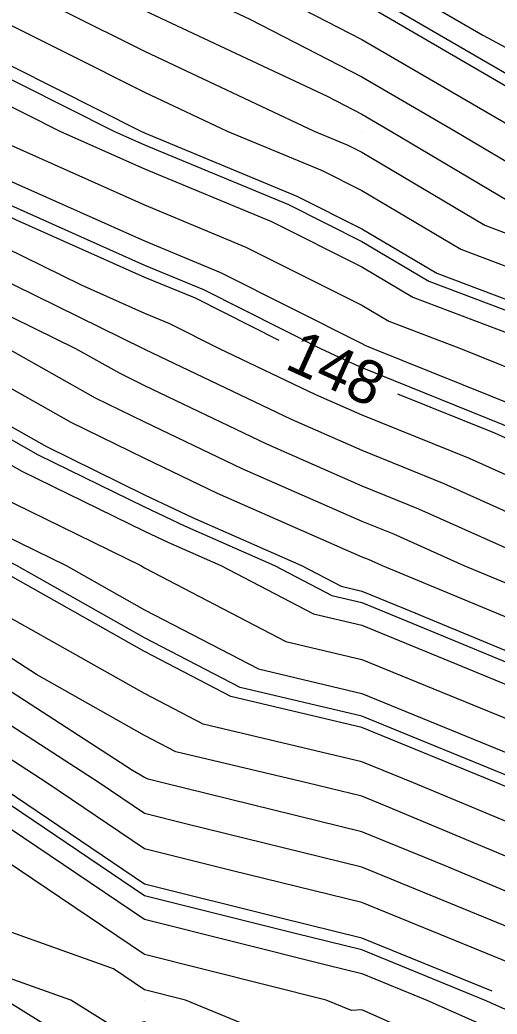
# Model space of a CAD drawing. Extents: x 2354170 to 2357230, y 866100 to 868290.
# Drawn here: x 2355494.23 to 2355516.21, y 867209.37 to 867255.13 of the extents above; entities that cross this region are included whole.
import ezdxf

# ---------------------------------------------------------------- set-up
doc = ezdxf.new("R2010")
doc.units = 0
for name, color, linetype in [('Default', 7, 'Continuous'), ('DTM Contours Major', 7, 'Continuous'), ('DTM Contours Minor', 7, 'Continuous'), ('Exist DTM QL2 LIDAR Elevation Point', 7, 'Continuous')]:
    doc.layers.add(name, color=color, linetype=linetype)

msp = doc.modelspace()

# ---------------------------------------------------------------- linework, layer by layer
at = {"layer": 'Default'}
for points in [[(2355468.351, 867280.198), (2355477.626, 867275.808), (2355481.207, 867273.709), (2355486.22, 867271.425), (2355495.724, 867265.819), (2355500.917, 867262.926), (2355505.444, 867260.014), (2355509.977, 867257.674), (2355515.56, 867254.43), (2355520.086, 867252.001), (2355523.682, 867250.013), (2355528.049, 867248.085), (2355529.978, 867247.11), (2355536.769, 867243.222), (2355539.993, 867241.669), (2355542.379, 867240.013)], [(2355458.784, 867275.78), (2355462.307, 867274.541), (2355469.833, 867270.915), (2355470.653, 867270.526), (2355471.528, 867270.014), (2355477.159, 867267.196), (2355479.977, 867265.679), (2355488.744, 867261.247), (2355489.717, 867260.804), (2355490.375, 867260.415), (2355491.096, 867260.014), (2355499.977, 867255.57), (2355508.376, 867251.615), (2355509.977, 867250.788), (2355511.311, 867250.013), (2355516.746, 867246.782), (2355519.977, 867245.567), (2355523.83, 867243.866), (2355529.978, 867240.755), (2355531.273, 867240.013), (2355539.978, 867235.515), (2355548.184, 867231.172)], [(2355469.092, 867275.556), (2355474.14, 867273.167), (2355479.519, 867270.014), (2355479.824, 867269.861), (2355479.977, 867269.779), (2355480.452, 867269.538), (2355487.969, 867266.114), (2355493.049, 867263.117), (2355498.621, 867260.014), (2355499.977, 867259.335), (2355501.26, 867258.731), (2355509.977, 867254.231), (2355517.238, 867250.013), (2355518.956, 867248.992), (2355519.977, 867248.608), (2355525.94, 867245.976), (2355529.978, 867243.932), (2355536.824, 867240.013), (2355539.978, 867238.384), (2355543.439, 867236.552)], [(2355469.462, 867273.236), (2355472.397, 867271.847), (2355475.523, 867270.014), (2355478.492, 867268.528), (2355479.977, 867267.729), (2355484.598, 867265.393), (2355488.843, 867263.459), (2355491.712, 867261.766), (2355494.858, 867260.014), (2355499.977, 867257.453), (2355504.818, 867255.173), (2355509.977, 867252.51), (2355514.274, 867250.013), (2355517.851, 867247.887), (2355519.977, 867247.087), (2355524.885, 867244.921), (2355529.978, 867242.344), (2355534.049, 867240.013), (2355539.978, 867236.949), (2355546.486, 867233.505)], [(2355469.977, 867268.79), (2355475.826, 867265.863), (2355479.977, 867263.629), (2355487.128, 867260.014), (2355489.977, 867258.698), (2355492.623, 867257.367), (2355499.977, 867253.688), (2355507.779, 867250.013), (2355509.332, 867249.369), (2355509.977, 867249.045), (2355515.641, 867245.677), (2355519.977, 867244.047), (2355522.776, 867242.812), (2355528.304, 867240.013), (2355529.393, 867239.429), (2355529.978, 867239.172), (2355531.56, 867238.431), (2355539.978, 867234.08), (2355547.663, 867230.013)], [(2355413.255, 867260.502), (2355419.976, 867264.245), (2355425.797, 867265.834), (2355429.976, 867267.401), (2355437.213, 867267.251), (2355439.976, 867267.605), (2355445.784, 867265.821), (2355449.977, 867265.151), (2355453.455, 867263.492), (2355459.977, 867261.371), (2355460.916, 867260.952), (2355462.961, 867260.014), (2355467.868, 867257.905), (2355469.977, 867256.947), (2355475.049, 867254.941), (2355479.977, 867252.711), (2355485.32, 867250.013), (2355488.437, 867248.473), (2355489.977, 867247.931), (2355494.058, 867245.932), (2355499.977, 867243.296), (2355502.297, 867242.333), (2355506.159, 867240.392)], [(2355469.977, 867266.791), (2355474.494, 867264.53), (2355479.977, 867261.579), (2355483.073, 867260.014), (2355489.977, 867256.825), (2355496.39, 867253.6), (2355499.977, 867251.806), (2355503.783, 867250.013), (2355508.16, 867248.196), (2355509.977, 867247.283), (2355514.536, 867244.572), (2355519.977, 867242.526), (2355521.721, 867241.757), (2355525.166, 867240.013), (2355528.297, 867238.333), (2355529.978, 867237.593), (2355534.529, 867235.462), (2355539.978, 867232.646), (2355544.953, 867230.013)], [(2355469.977, 867264.791), (2355473.161, 867263.198), (2355479.076, 867260.014), (2355479.977, 867259.606), (2355480.8, 867259.19), (2355489.977, 867254.951), (2355499.799, 867250.013), (2355499.977, 867249.934), (2355506.987, 867247.023), (2355509.977, 867245.521), (2355513.431, 867243.467), (2355519.977, 867241.006), (2355520.666, 867240.702), (2355522.027, 867240.013), (2355527.201, 867237.237), (2355529.978, 867236.015), (2355537.497, 867232.494), (2355539.978, 867231.212), (2355542.242, 867230.013), (2355544.545, 867228.833)], [(2355469.977, 867262.792), (2355471.828, 867261.865), (2355475.268, 867260.014), (2355479.977, 867257.882), (2355484.281, 867255.709), (2355489.977, 867253.078), (2355496.073, 867250.013), (2355499.977, 867248.275), (2355505.814, 867245.851), (2355509.977, 867243.759), (2355512.326, 867242.362), (2355518.574, 867240.013), (2355519.574, 867239.61), (2355519.977, 867239.429), (2355526.105, 867236.14), (2355529.978, 867234.436), (2355539.423, 867230.013), (2355539.978, 867229.763), (2355540.447, 867229.544), (2355549.978, 867224.659)], [(2355469.977, 867260.792), (2355470.496, 867260.533), (2355471.46, 867260.014), (2355479.977, 867256.158), (2355487.762, 867252.228), (2355489.977, 867251.205), (2355492.348, 867250.013), (2355499.977, 867246.615), (2355504.642, 867244.678), (2355509.977, 867241.997), (2355511.221, 867241.258), (2355514.53, 867240.013), (2355518.41, 867238.446), (2355519.977, 867237.744), (2355525.008, 867235.044), (2355529.978, 867232.858), (2355536.052, 867230.013), (2355539.978, 867228.243), (2355543.297, 867226.694)], [(2355441.947, 867259.684), (2355448.046, 867258.083), (2355449.977, 867258.57), (2355451.795, 867258.195), (2355459.977, 867255.68), (2355463.94, 867253.977), (2355469.977, 867251.234), (2355473.063, 867250.013), (2355479.977, 867247.591), (2355485.048, 867245.084), (2355489.977, 867243.351), (2355496.791, 867240.013), (2355498.827, 867238.863), (2355499.977, 867238.301), (2355505.586, 867235.622), (2355509.977, 867233.687), (2355512.594, 867232.63), (2355518.434, 867230.013), (2355519.977, 867229.375), (2355521.259, 867228.732), (2355529.978, 867224.675), (2355534.303, 867222.958)], [(2355469.977, 867258.851), (2355471.9, 867258.091), (2355479.977, 867254.434), (2355488.735, 867250.013), (2355489.566, 867249.603), (2355489.977, 867249.458), (2355491.066, 867248.925), (2355499.977, 867244.955), (2355503.469, 867243.505), (2355509.977, 867240.235), (2355510.117, 867240.153), (2355510.487, 867240.013), (2355517.247, 867237.283), (2355519.977, 867236.06), (2355523.912, 867233.948), (2355529.978, 867231.279), (2355532.681, 867230.013), (2355539.978, 867226.724), (2355546.148, 867223.843)], [(2355508.097, 867256.923), (2355509.977, 867255.952), (2355519.668, 867250.323), (2355519.985, 867250.153), (2355520.237, 867250.013), (2355526.995, 867247.031), (2355529.978, 867245.521), (2355539.599, 867240.013), (2355539.978, 867239.818), (2355540.393, 867239.598), (2355549.978, 867234.587), (2355557.159, 867230.013), (2355559.978, 867228.44), (2355562.936, 867227.055), (2355569.978, 867223.904), (2355577.103, 867220.013), (2355579.978, 867218.619), (2355582.657, 867217.334), (2355589.978, 867213.85), (2355596.533, 867210.447)], [(2355469.977, 867255.042), (2355478.199, 867251.792), (2355479.977, 867250.987), (2355481.905, 867250.013), (2355487.307, 867247.343), (2355489.977, 867246.405), (2355497.051, 867242.94), (2355499.977, 867241.636), (2355501.124, 867241.16), (2355503.406, 867240.013), (2355507.853, 867237.889), (2355509.977, 867236.953), (2355514.921, 867234.957), (2355519.977, 867232.691), (2355521.72, 867231.756), (2355525.68, 867230.013), (2355529.978, 867228.013), (2355533.293, 867226.698), (2355539.978, 867223.684), (2355547.841, 867220.013)], [(2355469.977, 867253.138), (2355477.88, 867250.013), (2355479.977, 867249.278), (2355486.177, 867246.214), (2355489.977, 867244.878), (2355499.908, 867240.013), (2355499.952, 867239.989), (2355499.977, 867239.976), (2355506.719, 867236.755), (2355509.977, 867235.32), (2355513.757, 867233.793), (2355519.977, 867231.006), (2355520.624, 867230.66), (2355522.092, 867230.013), (2355529.978, 867226.344), (2355536.061, 867223.93), (2355539.978, 867222.164), (2355544.585, 867220.013)], [(2355469.977, 867249.426), (2355470.91, 867249.08), (2355479.977, 867245.903), (2355483.918, 867243.955), (2355489.977, 867241.824), (2355493.674, 867240.013), (2355497.701, 867237.738), (2355499.977, 867236.626), (2355504.452, 867234.488), (2355509.977, 867232.054), (2355511.431, 867231.467), (2355514.675, 867230.013), (2355519.977, 867227.819), (2355524.381, 867225.61), (2355529.978, 867223.005), (2355537.518, 867220.013), (2355539.351, 867219.387), (2355539.978, 867219.187), (2355541.341, 867218.65), (2355549.978, 867215.045)], [(2355469.977, 867247.791), (2355473.509, 867246.481), (2355479.977, 867244.215), (2355482.788, 867242.825), (2355489.977, 867240.298), (2355490.557, 867240.013), (2355496.576, 867236.612), (2355499.977, 867234.951), (2355503.318, 867233.354), (2355509.977, 867230.421), (2355510.268, 867230.304), (2355510.916, 867230.013), (2355519.977, 867226.263), (2355527.503, 867222.487), (2355529.978, 867221.336), (2355533.311, 867220.013), (2355538.279, 867218.315), (2355539.978, 867217.775), (2355543.673, 867216.318)], [(2355469.977, 867246.156), (2355476.108, 867243.883), (2355479.977, 867242.527), (2355481.659, 867241.695), (2355486.443, 867240.013), (2355488.99, 867239.027), (2355489.977, 867238.58), (2355495.45, 867235.487), (2355499.977, 867233.276), (2355502.185, 867232.221), (2355507.196, 867230.013), (2355509.025, 867229.061), (2355509.977, 867228.835), (2355511.969, 867228.022), (2355519.977, 867224.707), (2355529.334, 867220.013), (2355529.758, 867219.794), (2355529.978, 867219.715), (2355537.208, 867217.243), (2355539.978, 867216.363), (2355546.005, 867213.986)], [(2355469.977, 867244.521), (2355478.706, 867241.284), (2355479.977, 867240.839), (2355480.529, 867240.566), (2355482.1, 867240.013), (2355487.778, 867237.814), (2355489.977, 867236.818), (2355494.325, 867234.361), (2355499.977, 867231.6), (2355501.051, 867231.087), (2355503.489, 867230.013), (2355507.755, 867227.791), (2355509.977, 867227.265), (2355514.623, 867225.367), (2355519.977, 867223.151), (2355526.233, 867220.013), (2355528.7, 867218.736), (2355529.978, 867218.277), (2355536.136, 867216.172), (2355539.978, 867214.95), (2355548.337, 867211.654)], [(2355469.977, 867242.886), (2355477.723, 867240.013), (2355479.186, 867239.222), (2355479.977, 867239.154), (2355486.566, 867236.602), (2355489.977, 867235.057), (2355493.199, 867233.236), (2355499.797, 867230.013), (2355499.977, 867229.912), (2355506.486, 867226.522), (2355509.977, 867225.695), (2355517.278, 867222.713), (2355519.977, 867221.595), (2355523.131, 867220.013), (2355527.643, 867217.678), (2355529.978, 867216.839), (2355535.064, 867215.1), (2355539.978, 867213.538), (2355548.916, 867210.013)], [(2355469.977, 867241.25), (2355473.313, 867240.013), (2355477.638, 867237.674), (2355479.977, 867237.472), (2355485.353, 867235.39), (2355489.977, 867233.295), (2355492.074, 867232.11), (2355496.367, 867230.013), (2355499.977, 867227.981), (2355505.217, 867225.253), (2355509.977, 867224.125), (2355519.932, 867220.058), (2355519.977, 867220.04), (2355520.03, 867220.013), (2355526.585, 867216.621), (2355529.978, 867215.401), (2355533.993, 867214.028), (2355539.978, 867212.126), (2355545.335, 867210.013)], [(2355511.624, 867237.921), (2355516.084, 867236.12), (2355519.977, 867234.375), (2355522.816, 867232.852), (2355529.267, 867230.013), (2355529.978, 867229.683), (2355530.526, 867229.465), (2355539.978, 867225.204), (2355548.998, 867220.993), (2355549.978, 867220.491), (2355550.898, 867220.013), (2355559.978, 867215.8), (2355568.192, 867211.799), (2355569.978, 867210.958), (2355572.135, 867210.013), (2355577.714, 867207.749), (2355579.978, 867206.951), (2355584.588, 867205.403), (2355589.978, 867203.18), (2355592.173, 867202.207), (2355597.652, 867200.013), (2355599.978, 867199.135), (2355603.407, 867198.849)], [(2355546.689, 867206.725), (2355539.978, 867209.316), (2355539.447, 867209.483), (2355537.738, 867210.013), (2355531.849, 867211.885), (2355529.978, 867212.525), (2355524.47, 867214.506), (2355519.977, 867216.83), (2355512.355, 867220.013), (2355509.977, 867220.984), (2355502.678, 867222.714), (2355499.977, 867224.12), (2355490.582, 867229.408), (2355489.977, 867229.8), (2355489.444, 867230.013), (2355482.929, 867232.965), (2355479.977, 867234.108), (2355474.541, 867234.578), (2355469.977, 867237.047)], [(2355547.687, 867207.722), (2355541.754, 867210.013), (2355539.978, 867210.713), (2355532.921, 867212.957), (2355529.978, 867213.963), (2355525.528, 867215.563), (2355519.977, 867218.435), (2355516.199, 867220.013), (2355509.977, 867222.555), (2355503.947, 867223.983), (2355499.977, 867226.051), (2355492.937, 867230.013), (2355490.948, 867230.985), (2355489.977, 867231.533), (2355484.141, 867234.177), (2355479.977, 867235.79), (2355478.994, 867235.875)], [(2355545.692, 867205.727), (2355539.978, 867207.933), (2355538.395, 867208.431), (2355533.295, 867210.013), (2355530.778, 867210.813), (2355529.978, 867211.087), (2355523.412, 867213.448), (2355519.977, 867215.225), (2355511.028, 867218.962), (2355509.977, 867219.391), (2355507.45, 867220.013), (2355501.408, 867221.444), (2355499.977, 867222.19), (2355494.998, 867224.992), (2355489.977, 867228.241), (2355485.556, 867230.013), (2355481.716, 867231.753), (2355479.977, 867232.426), (2355472.993, 867233.03), (2355469.977, 867234.661)], [(2355544.695, 867204.73), (2355539.978, 867206.551), (2355537.343, 867207.379), (2355529.978, 867209.664), (2355529.699, 867209.735), (2355528.965, 867210.013), (2355522.355, 867212.39), (2355519.977, 867213.621), (2355513.784, 867216.207), (2355509.977, 867217.76), (2355500.822, 867220.013), (2355500.139, 867220.175), (2355499.977, 867220.259), (2355499.414, 867220.576), (2355489.977, 867226.683), (2355481.667, 867230.013), (2355480.504, 867230.54), (2355479.977, 867230.744), (2355475.275, 867231.151)], [(2355543.697, 867203.732), (2355539.978, 867205.168), (2355536.291, 867206.327), (2355529.978, 867208.286), (2355528.6, 867208.635), (2355524.966, 867210.013), (2355521.297, 867211.333), (2355519.977, 867212.016), (2355516.539, 867213.451), (2355509.977, 867216.128), (2355501.865, 867218.125), (2355499.977, 867218.597), (2355497.876, 867220.013), (2355489.977, 867225.125), (2355481.447, 867228.543), (2355479.977, 867228.59), (2355470.126, 867229.864), (2355469.977, 867228.955)], [(2355542.7, 867202.735), (2355539.978, 867203.786), (2355535.239, 867205.275), (2355529.978, 867206.907), (2355527.5, 867207.536), (2355520.968, 867210.013), (2355520.239, 867210.275), (2355519.977, 867210.411), (2355519.295, 867210.696), (2355509.977, 867214.497), (2355504.029, 867215.961), (2355499.977, 867216.974), (2355495.468, 867220.013), (2355489.977, 867223.566), (2355484.048, 867225.943), (2355479.977, 867226.073), (2355473.017, 867226.973), (2355471.879, 867220.013), (2355471.128, 867218.862), (2355469.977, 867217.083)], [(2355515.98, 867210.416), (2355509.977, 867212.865), (2355506.193, 867213.797), (2355499.977, 867215.352), (2355493.06, 867220.013), (2355489.977, 867222.008), (2355486.648, 867223.342), (2355479.977, 867223.555), (2355475.909, 867224.081), (2355475.243, 867220.013), (2355473.164, 867216.826), (2355469.977, 867211.899), (2355468.778, 867211.212), (2355466.968, 867210.013), (2355459.977, 867202.24), (2355457.172, 867200.013), (2355449.977, 867197.721), (2355446.226, 867196.263), (2355439.976, 867198.687), (2355437.356, 867192.01)], [(2355469.977, 867207.009), (2355472.11, 867210.013), (2355475.2, 867214.79), (2355478.608, 867220.013), (2355478.8, 867221.19), (2355479.977, 867221.038), (2355489.249, 867220.741), (2355489.977, 867220.45), (2355490.651, 867220.013), (2355499.977, 867213.729), (2355508.358, 867211.633), (2355509.977, 867211.234), (2355512.97, 867210.013), (2355517.824, 867207.86), (2355519.977, 867207.356), (2355525.301, 867205.337), (2355529.978, 867204.15), (2355533.135, 867203.17), (2355539.978, 867201.02), (2355540.705, 867200.74), (2355542.922, 867200.013)], [(2355549.978, 867196.974), (2355540.391, 867199.6), (2355539.866, 867199.686), (2355539.797, 867199.705), (2355538.784, 867200.013), (2355532.083, 867202.118), (2355529.978, 867202.772), (2355524.202, 867204.237), (2355519.977, 867205.839), (2355516.595, 867206.631), (2355509.977, 867209.567), (2355509.501, 867209.537), (2355508.345, 867210.013), (2355499.977, 867212.106), (2355493.56, 867216.43), (2355489.977, 867217.704), (2355486.493, 867216.529), (2355479.977, 867216.955), (2355477.236, 867212.754), (2355475.462, 867210.013), (2355469.977, 867202.288)], [(2355549.978, 867195.868), (2355541.915, 867198.076), (2355539.453, 867198.479), (2355539.131, 867198.572), (2355534.384, 867200.013), (2355531.031, 867201.066), (2355529.978, 867201.393), (2355523.102, 867203.138), (2355519.977, 867204.323), (2355515.366, 867205.402), (2355509.977, 867207.793), (2355507.607, 867207.642), (2355501.856, 867210.013), (2355499.977, 867210.483), (2355498.536, 867211.454), (2355489.977, 867214.496), (2355481.654, 867211.69), (2355479.977, 867211.799), (2355479.271, 867210.718), (2355478.815, 867210.013), (2355475.97, 867206.006), (2355472.025, 867200.013), (2355469.977, 867196.597)], [(2355546.912, 867195.601), (2355543.438, 867196.552), (2355539.04, 867197.273), (2355538.465, 867197.438), (2355529.983, 867200.013), (2355529.979, 867200.014), (2355529.978, 867200.015), (2355522.003, 867202.038), (2355519.977, 867202.807), (2355514.138, 867204.173), (2355509.977, 867206.019), (2355505.712, 867205.748), (2355499.977, 867208.113), (2355497.515, 867207.551), (2355493.566, 867210.013), (2355489.977, 867211.288), (2355486.194, 867210.013), (2355479.977, 867206.09), (2355475.976, 867200.013), (2355469.99, 867190.026), (2355469.986, 867190.013), (2355469.977, 867190.004), (2355463.489, 867186.5), (2355461.222, 867185.704)]]:
    msp.add_lwpolyline(points, dxfattribs=at)
at = {"layer": 'DTM Contours Major'}
for points in [[(2355458.784, 867275.78), (2355462.307, 867274.541), (2355469.833, 867270.915), (2355470.653, 867270.526), (2355471.528, 867270.014), (2355477.159, 867267.196), (2355479.977, 867265.679), (2355488.744, 867261.247), (2355489.717, 867260.804), (2355490.375, 867260.415), (2355491.096, 867260.014), (2355499.977, 867255.57), (2355508.376, 867251.615), (2355509.977, 867250.788), (2355511.311, 867250.013), (2355516.746, 867246.782), (2355519.977, 867245.567), (2355523.83, 867243.866), (2355529.978, 867240.755), (2355531.273, 867240.013), (2355539.978, 867235.515), (2355548.184, 867231.172)], [(2355559.913, 867203.458), (2355555.25, 867205.285), (2355549.978, 867207.413), (2355548.019, 867208.055), (2355542.947, 867210.013), (2355539.978, 867211.184), (2355533.278, 867213.314), (2355529.978, 867214.442), (2355525.88, 867215.916), (2355519.977, 867218.97), (2355517.48, 867220.013), (2355509.977, 867223.078), (2355504.37, 867224.406), (2355499.977, 867226.694), (2355494.08, 867230.013), (2355491.323, 867231.36), (2355489.977, 867232.121), (2355484.545, 867234.581), (2355479.977, 867236.351), (2355476.606, 867236.642), (2355470.373, 867240.013), (2355469.977, 867240.16), (2355469.736, 867240.254), (2355467.585, 867240.589)]]:
    msp.add_lwpolyline(points, dxfattribs=at)
at = {"layer": 'DTM Contours Minor'}
for points in [[(2355468.598, 867278.651), (2355476.464, 867274.928), (2355480.772, 867272.402), (2355486.803, 867269.655), (2355494.832, 867264.919), (2355500.535, 867261.742), (2355503.221, 867260.014), (2355509.977, 867256.526), (2355518.299, 867251.692), (2355520.018, 867250.769), (2355521.385, 867250.013), (2355527.346, 867247.382), (2355529.978, 867246.051), (2355539.245, 867240.746), (2355539.981, 867240.391), (2355540.526, 867240.013), (2355549.978, 867235.071)], [(2355469.977, 867264.125), (2355472.717, 867262.754), (2355477.807, 867260.014), (2355479.977, 867259.031), (2355481.96, 867258.03), (2355489.977, 867254.327), (2355498.557, 867250.013), (2355499.977, 867249.381), (2355506.596, 867246.632), (2355509.977, 867244.934), (2355513.063, 867243.099), (2355519.977, 867240.499), (2355520.314, 867240.35), (2355520.981, 867240.013), (2355526.835, 867236.871), (2355529.978, 867235.489), (2355538.487, 867231.504), (2355539.978, 867230.734), (2355541.339, 867230.013), (2355549.978, 867225.585)], [(2355469.977, 867257.581), (2355473.999, 867255.991), (2355479.977, 867253.285), (2355486.458, 867250.013), (2355488.813, 867248.85), (2355489.977, 867248.44), (2355493.061, 867246.93), (2355499.977, 867243.849), (2355502.687, 867242.724), (2355508.082, 867240.013), (2355509.364, 867239.4), (2355509.977, 867239.13), (2355516.472, 867236.508), (2355519.977, 867234.937), (2355523.181, 867233.217), (2355529.978, 867230.227), (2355530.433, 867230.013), (2355539.978, 867225.71), (2355548.048, 867221.943)], [(2355469.977, 867251.234), (2355473.063, 867250.013), (2355479.977, 867247.591), (2355485.048, 867245.084), (2355489.977, 867243.351), (2355496.791, 867240.013), (2355498.827, 867238.863), (2355499.977, 867238.301), (2355505.586, 867235.622), (2355509.977, 867233.687), (2355512.594, 867232.63), (2355518.434, 867230.013), (2355519.977, 867229.375), (2355521.259, 867228.732), (2355529.978, 867224.675), (2355538.828, 867221.162), (2355539.978, 867220.644), (2355541.33, 867220.013), (2355549.978, 867216.404)], [(2355469.977, 867245.611), (2355476.974, 867243.016), (2355479.977, 867241.964), (2355481.282, 867241.319), (2355484.995, 867240.013), (2355488.586, 867238.623), (2355489.977, 867237.992), (2355495.075, 867235.111), (2355499.977, 867232.717), (2355501.807, 867231.843), (2355505.96, 867230.013), (2355508.602, 867228.638), (2355509.977, 867228.312), (2355512.854, 867227.137), (2355519.977, 867224.188), (2355528.3, 867220.013), (2355529.406, 867219.441), (2355529.978, 867219.235), (2355536.851, 867216.886), (2355539.978, 867215.892), (2355546.783, 867213.208)], [(2355544.695, 867204.73), (2355539.978, 867206.551), (2355537.343, 867207.379), (2355529.978, 867209.664), (2355529.699, 867209.735), (2355528.965, 867210.013), (2355522.355, 867212.39), (2355519.977, 867213.621), (2355513.784, 867216.207), (2355509.977, 867217.76), (2355500.822, 867220.013), (2355500.139, 867220.175), (2355499.977, 867220.259), (2355499.414, 867220.576), (2355489.977, 867226.683), (2355481.667, 867230.013), (2355480.504, 867230.54), (2355479.977, 867230.744), (2355471.445, 867231.482), (2355469.977, 867232.276)], [(2355545.615, 867200.013), (2355541.37, 867201.405), (2355539.978, 867201.942), (2355533.836, 867203.872), (2355529.978, 867205.069), (2355526.034, 867206.07), (2355519.977, 867208.367), (2355518.643, 867208.679), (2355515.636, 867210.013), (2355509.977, 867212.322), (2355506.915, 867213.076), (2355499.977, 867214.811), (2355492.257, 867220.013), (2355489.977, 867221.488), (2355487.515, 867222.475), (2355479.977, 867222.716), (2355476.873, 867223.118), (2355476.365, 867220.013), (2355473.842, 867216.148), (2355469.977, 867210.171)], [(2355542.93, 867197.06), (2355539.178, 867197.675), (2355538.687, 867197.816), (2355531.45, 867200.013), (2355530.33, 867200.365), (2355529.978, 867200.474), (2355522.369, 867202.405), (2355519.977, 867203.312), (2355514.547, 867204.583), (2355509.977, 867206.61), (2355506.344, 867206.38), (2355499.977, 867209.004), (2355498.67, 867208.706), (2355496.574, 867210.013), (2355489.977, 867212.358), (2355483.023, 867210.013), (2355479.977, 867208.091), (2355474.659, 867200.013), (2355474.495, 867199.739)]]:
    msp.add_lwpolyline(points, dxfattribs=at)
at = {"layer": 'Exist DTM QL2 LIDAR Elevation Point'}
for p, q in [((2355499.977, 867250.013), (2355499.977, 867250.013)), ((2355509.977, 867250.013), (2355509.977, 867250.013)), ((2355499.977, 867240.013), (2355499.977, 867240.013)), ((2355509.977, 867240.013), (2355509.977, 867240.013)), ((2355499.977, 867230.013), (2355499.977, 867230.013)), ((2355509.977, 867230.013), (2355509.977, 867230.013)), ((2355499.977, 867220.013), (2355499.977, 867220.013)), ((2355509.977, 867220.013), (2355509.977, 867220.013)), ((2355499.977, 867210.013), (2355499.977, 867210.013)), ((2355509.977, 867210.013), (2355509.977, 867210.013))]:
    msp.add_line(p, q, dxfattribs=at)

# ---------------------------------------------------------------- texts
at = {"layer": 'Default'}
msp.add_text('148', height=2, rotation=335.6704, dxfattribs=at).set_placement((2355506.373, 867239.11))

doc.saveas('drawing.dxf')
